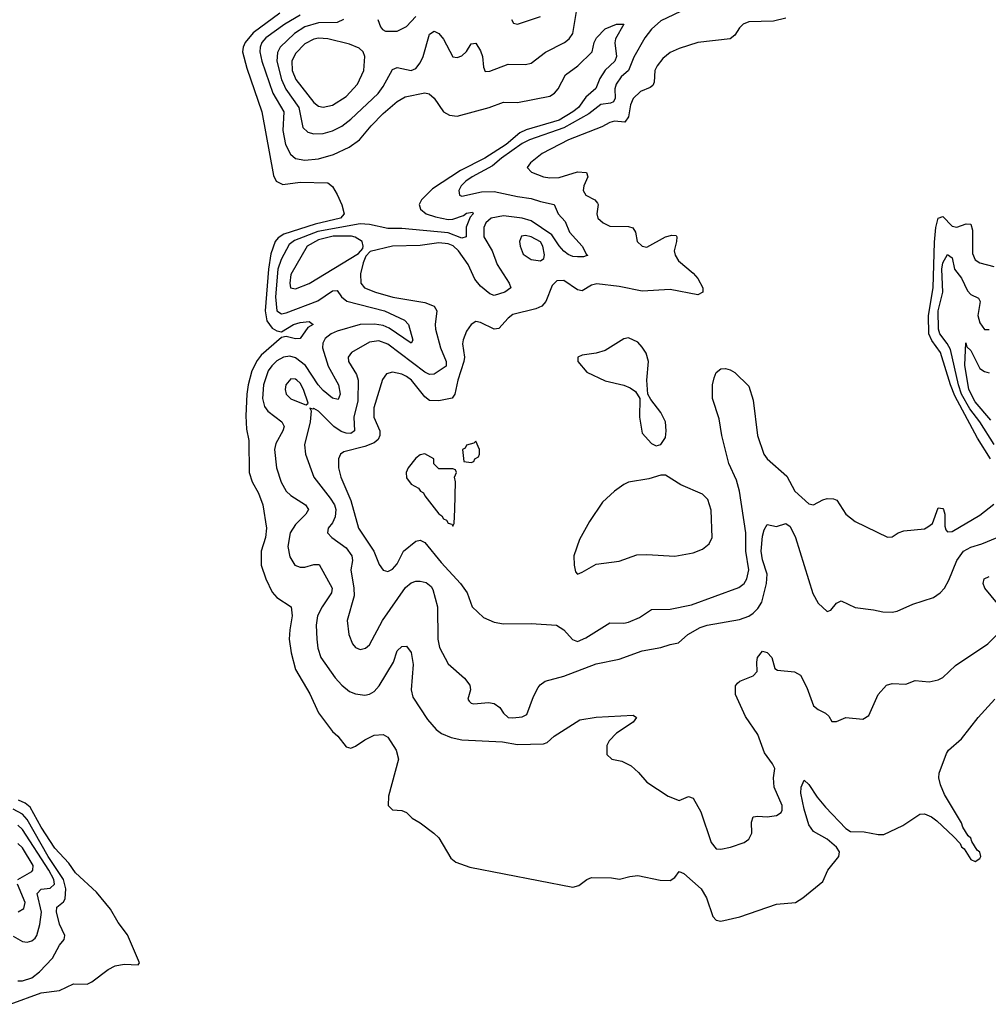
# Model space of a CAD drawing. Header units: inches. Extents: x 1694797 to 1849917, y 907313 to 1017959.
# Tile 532 of 656: x 1779218 to 1783406, y 991830 to 996089. Entities that reach past the tile are written whole.
import ezdxf

# ---------------------------------------------------------------- set-up
doc = ezdxf.new("R2010")
doc.units = ezdxf.units.IN
doc.header["$MEASUREMENT"] = 0
doc.layers.add('B7979', color=7, linetype='Continuous')
doc.layers.add('B7989', color=7, linetype='Continuous')

msp = doc.modelspace()

# ---------------------------------------------------------------- linework, layer by layer
at = {"layer": 'B7979', "color": 5}
for points, elevation in [([(1779176.9, 991830), (1779310, 991879.3), (1779390, 991890.2), (1779450, 991918.6), (1779510, 991917.7), (1779530, 991927.7), (1779599.4, 991980.6), (1779630, 991996.6), (1779670, 992003.9), (1779730, 992001.1), (1779736.1, 992010), (1779684.1, 992130), (1779643.9, 992183.9), (1779610, 992241.4), (1779550, 992315.3), (1779458.7, 992398.7), (1779430, 992440.3), (1779370, 992505.7), (1779310, 992595.7), (1779262.8, 992682.8), (1779240.6, 992700.6), (1779213, 992713)], 520), ([(1779210, 991932.1), (1779230, 991931.4), (1779270, 991944), (1779302.5, 991970), (1779358.9, 992030), (1779390, 992085.4), (1779409.8, 992110), (1779413, 992127), (1779390, 992176.3), (1779376.1, 992230), (1779378, 992250), (1779406.4, 992273.6), (1779414.3, 992285.7), (1779417.3, 992330), (1779407.2, 992370), (1779340.1, 992470), (1779249.7, 992630), (1779230, 992652.6), (1779190, 992674.2)], 540), ([(1779190, 992124.3), (1779230, 992102), (1779250, 992098.2), (1779270, 992104.7), (1779284.2, 992115.8), (1779291.9, 992128.1), (1779304.4, 992175.6), (1779312.1, 992227.9), (1779292.8, 992310), (1779310, 992328.2), (1779350, 992332.4), (1779367.6, 992350), (1779364.9, 992370), (1779343.1, 992410), (1779230, 992586.1), (1779210, 992605.6)], 560), ([(1779209.3, 992370), (1779270, 992404.2), (1779275, 992410), (1779275.9, 992430), (1779230, 992507.4), (1779210, 992525.3)], 580), ([(1779210.8, 992229.3), (1779235.3, 992244.7), (1779241.1, 992270), (1779207.4, 992350)], 580)]:
    msp.add_lwpolyline(points, dxfattribs=dict(at, elevation=elevation))
at = {"layer": 'B7989', "color": 5}
for points, elevation in [([(1780342.7, 996117.3), (1780227.3, 996032.7), (1780193.1, 995990), (1780184.1, 995970), (1780181.7, 995950), (1780199.5, 995879.5), (1780264.7, 995690), (1780315.6, 995415.6), (1780326.1, 995390), (1780356, 995376), (1780430, 995386.9), (1780550, 995383.9), (1780570, 995367.5), (1780590, 995333), (1780610, 995287.7), (1780620.3, 995250), (1780605, 995230), (1780495.3, 995204.7), (1780359.1, 995160.9), (1780334.9, 995145.1), (1780322.4, 995130), (1780303.4, 995076.6), (1780293.3, 995010), (1780278.8, 994830), (1780286.4, 994786.4), (1780310, 994754.4), (1780330, 994743), (1780350, 994738.6), (1780400.9, 994770), (1780430, 994779.3), (1780470, 994783.7), (1780486.4, 994770), (1780463, 994757), (1780430, 994709.8), (1780410, 994709.3), (1780370, 994718.2), (1780350, 994715.1), (1780261.9, 994638.1), (1780244.5, 994615.5), (1780221.5, 994570), (1780205.3, 994510), (1780199.7, 994470), (1780195, 994375), (1780197.8, 994317.8), (1780208.4, 994268.4), (1780209.5, 994130), (1780222.3, 994090), (1780250, 994041.3), (1780269.6, 993990), (1780284.5, 993890), (1780281.1, 993850), (1780262.1, 993790), (1780262.3, 993730), (1780281.2, 993670), (1780310, 993612.2), (1780330, 993589.2), (1780391.3, 993550), (1780396.3, 993510), (1780385.2, 993450), (1780383, 993410), (1780390.8, 993350), (1780410, 993278), (1780472.5, 993172.5), (1780510, 993090.3), (1780570, 993010.4), (1780593, 992990), (1780630, 992944), (1780650, 992938), (1780670, 992946), (1780710, 992974.6), (1780750, 992994.6), (1780790, 992997), (1780810, 992986), (1780845.7, 992930), (1780856.1, 992890), (1780811.7, 992730), (1780810.6, 992690), (1780830, 992670.6), (1780870, 992667.7), (1780890, 992659.1), (1780915.1, 992635.1), (1780950, 992614.4), (1781008.2, 992570), (1781030.3, 992550), (1781082.3, 992462.3), (1781104.2, 992444.2), (1781163.8, 992423.8), (1781610, 992336.3), (1781636, 992344), (1781670, 992370.3), (1781690, 992378.7), (1781777.3, 992377.3), (1781811.3, 992371.3), (1781856.6, 992383.4), (1781890, 992386.5), (1781986.6, 992366.6), (1782030, 992365), (1782050, 992378.7), (1782070, 992404.4), (1782090, 992396.5), (1782164.5, 992330), (1782187.8, 992290), (1782214.3, 992210), (1782230, 992193.7), (1782249.1, 992189.1), (1782331.6, 992208.4), (1782490, 992262.7), (1782572.6, 992270), (1782603.5, 992290), (1782690, 992361.8), (1782712, 992410), (1782759.9, 992470), (1782762, 992490), (1782749.9, 992510), (1782710, 992544.6), (1782650, 992577.5), (1782630, 992606.8), (1782610, 992673.6), (1782596.1, 992743.9), (1782597.5, 992770), (1782610, 992799.5), (1782630, 992780.8), (1782666, 992726), (1782702.6, 992682.6), (1782790, 992590.1), (1782810, 992578), (1782870, 992575.9), (1782930, 992564.2), (1782954.8, 992565.2), (1783035.9, 992604.1), (1783110, 992652.4), (1783130, 992654.4), (1783160.9, 992640.9), (1783184.2, 992624.2), (1783255.6, 992555.6), (1783284.9, 992524.9), (1783290, 992511), (1783302.4, 992502.4), (1783330, 992456), (1783350, 992447.7), (1783370, 992460.7), (1783374.3, 992470), (1783370, 992488.7), (1783357.4, 992497.4), (1783334.2, 992534.2), (1783330, 992549), (1783318.9, 992558.9), (1783296.1, 992596.1), (1783290, 992615.6), (1783217.1, 992737), (1783199.8, 992779.8), (1783192.8, 992810), (1783193.5, 992830), (1783225.4, 992914.6), (1783234.7, 992930), (1783290, 992978), (1783362.3, 993070), (1783433.7, 993150)], 520), ([(1780430, 996108.1), (1780364.7, 996070), (1780282.3, 996010), (1780264.2, 995990), (1780256.7, 995970), (1780255.8, 995950), (1780264.9, 995910), (1780311.9, 995771.9), (1780360.1, 995690), (1780355.7, 995610), (1780366.6, 995550), (1780387.9, 995507.9), (1780410, 995489.4), (1780450, 995482), (1780510, 995487.5), (1780574.4, 995505.6), (1780641.7, 995538.3), (1780687.1, 995570), (1780736.7, 995630), (1780790, 995682.9), (1780850, 995735.9), (1780884.7, 995755.3), (1780970, 995772.3), (1780988.5, 995768.5), (1781010.1, 995750.1), (1781050.2, 995690), (1781075.9, 995675.9), (1781110, 995672.3), (1781247.8, 995710), (1781310, 995732.4), (1781370, 995731.6), (1781510, 995758.9), (1781530, 995771.5), (1781545.8, 995790), (1781577.3, 995850), (1781630.6, 995889.4), (1781693.3, 995950), (1781701.3, 995990), (1781711.7, 996010), (1781749.9, 996050), (1781798, 996070), (1781830.4, 996070), (1781794.1, 996005.9), (1781790.6, 995989.4), (1781798.2, 995930), (1781790.9, 995910), (1781749.1, 995870.9), (1781725.9, 995834.1), (1781709, 995791), (1781666.1, 995753.9), (1781634.6, 995710), (1781609.6, 995690), (1781550, 995655), (1781407.3, 995612.7), (1781379.6, 995600.4), (1781321.7, 995550), (1781228.6, 995490), (1781123.6, 995436.4), (1781003.1, 995356.9), (1780954.4, 995310), (1780945.1, 995290), (1780950.2, 995270), (1780974.7, 995250), (1781016.1, 995236.1), (1781070, 995225.5), (1781090, 995226.4), (1781137.4, 995242.6), (1781150, 995252.1), (1781176.3, 995256.3), (1781177.8, 995250), (1781165.1, 995234.9), (1781148.8, 995191.2), (1781147.6, 995150), (1781130, 995143.6), (1781070, 995167.1), (1780870, 995186.5), (1780810, 995186.4), (1780730, 995203.8), (1780690, 995206.2), (1780507, 995173), (1780406, 995134), (1780382.9, 995117.1), (1780347.6, 995052.4), (1780334.3, 995010), (1780323.2, 994890), (1780330, 994829.5), (1780350, 994817), (1780370, 994821.4), (1780506.3, 994873.7), (1780570, 994916.6), (1780590, 994918), (1780608.9, 994890), (1780632.3, 994872.3), (1780794.9, 994830), (1780882.2, 994790), (1780899.4, 994770), (1780917.7, 994702.3), (1780910.2, 994689.8), (1780815.2, 994755.2), (1780790, 994765.9), (1780751.9, 994771.9), (1780690, 994770.8), (1780590, 994741.5), (1780565, 994730), (1780539.2, 994710), (1780528.7, 994690), (1780527.2, 994670), (1780550.8, 994590), (1780596.6, 994510), (1780603.3, 994470), (1780594.1, 994445.9), (1780570, 994452.2), (1780530, 994485.4), (1780508.6, 994510), (1780453.7, 994593.7), (1780410, 994627), (1780386.1, 994633.9), (1780358.6, 994630), (1780330, 994613.8), (1780307.6, 994592.4), (1780292.3, 994570), (1780272, 994510), (1780267.9, 994450), (1780276.6, 994416.6), (1780290, 994395.5), (1780351.8, 994350), (1780360.8, 994330), (1780355.4, 994310), (1780324.6, 994255.4), (1780319.3, 994230), (1780328.3, 994150), (1780348.6, 994088.6), (1780370, 994049.2), (1780390.5, 994030.6), (1780453.8, 993990), (1780466, 993970), (1780454.7, 993950), (1780410, 993906.1), (1780387.7, 993870), (1780377, 993810), (1780385.8, 993765.8), (1780407.8, 993730), (1780430, 993720.7), (1780450, 993721.5), (1780490, 993733.1), (1780512, 993732), (1780568.8, 993630), (1780566.4, 993610), (1780524.8, 993550), (1780505, 993510), (1780499.3, 993470), (1780502, 993410), (1780506.7, 993370), (1780520.1, 993330), (1780581.8, 993241.8), (1780610, 993210.2), (1780643.8, 993183.8), (1780670, 993172.8), (1780710, 993167.6), (1780730, 993171.2), (1780750, 993183.5), (1780772.2, 993207.8), (1780834.6, 993310), (1780850, 993358.8), (1780870, 993377.3), (1780890, 993378.8), (1780910, 993351.3), (1780919.4, 993299.4), (1780910.1, 993190.1), (1780918, 993158), (1780981.4, 993061.4), (1781018.3, 993018.3), (1781041, 993001), (1781083.8, 992983.8), (1781130, 992973.8), (1781305, 992965), (1781370, 992954.4), (1781483.2, 992956.8), (1781498, 992962), (1781529.2, 992990), (1781640.1, 993059.9), (1781710, 993071.6), (1781870, 993081), (1781884.7, 993070), (1781870.7, 993050), (1781797.6, 993002.4), (1781766, 992970), (1781756, 992950), (1781756, 992910), (1781778, 992890), (1781821.6, 992881.6), (1781861.6, 992861.6), (1781893.3, 992833.3), (1781930, 992791), (1782021.3, 992730), (1782070, 992711.2), (1782110, 992728.8), (1782130, 992721.1), (1782162.3, 992662.3), (1782207.5, 992530), (1782230, 992503.1), (1782250, 992500.7), (1782290.9, 992509.1), (1782350, 992530.2), (1782370, 992544.7), (1782382.9, 992570), (1782382.8, 992617.2), (1782390, 992640.7), (1782410, 992644.4), (1782450, 992641.3), (1782490, 992647), (1782510, 992659.1), (1782515.4, 992670), (1782514.2, 992690), (1782480.4, 992770), (1782477.2, 992810), (1782482.6, 992850), (1782473.3, 992870), (1782438.4, 992918.4), (1782410, 992997), (1782355.7, 993075.7), (1782313.6, 993170), (1782312.9, 993207.1), (1782321.5, 993218.5), (1782332.1, 993227.9), (1782389.7, 993250.3), (1782407, 993270), (1782404.5, 993310), (1782408, 993330), (1782430, 993358), (1782450, 993352), (1782470.3, 993330), (1782482.6, 993282.6), (1782495.1, 993275.1), (1782568.5, 993268.5), (1782594.3, 993254.3), (1782620.9, 993200.9), (1782650, 993121), (1782670, 993104.7), (1782702, 993090), (1782716.9, 993076.9), (1782730, 993054), (1782750, 993054), (1782790, 993071.3), (1782864, 993064), (1782890, 993078.8), (1782930, 993170.8), (1782966, 993210), (1782990, 993218.4), (1783050, 993215.3), (1783090, 993230.4), (1783150, 993224.4), (1783190, 993233.7), (1783210, 993243.7), (1783264.4, 993295.6), (1783404.2, 993390), (1783444.2, 993430)], 540), ([(1780618.2, 996090), (1780590, 996077.2), (1780510, 996075), (1780450, 996058.5), (1780406.3, 996030), (1780344.5, 995970), (1780332.2, 995947.8), (1780330.1, 995910), (1780350, 995830), (1780369, 995789), (1780424.6, 995710), (1780442.5, 995622.5), (1780462.9, 995602.9), (1780490, 995594.8), (1780530, 995596.8), (1780570, 995609), (1780610, 995629), (1780650, 995658.7), (1780768.2, 995770), (1780790, 995800.2), (1780830, 995873.2), (1780850, 995881.9), (1780910, 995869.4), (1780930, 995878), (1780950, 995902.8), (1780962, 995930), (1780990, 996026), (1781010, 996040.2), (1781030, 996029.2), (1781050, 996004.7), (1781090, 995928.4), (1781110, 995925.6), (1781130, 995933.2), (1781149, 995951), (1781170, 995984.2), (1781190, 995987.4), (1781210, 995954.9), (1781218.9, 995930), (1781223.4, 995883.4), (1781230, 995864.9), (1781250, 995866.9), (1781330, 995897.4), (1781404.7, 995895.3), (1781430, 995901.7), (1781491.5, 995948.5), (1781572.8, 995990), (1781593.7, 996006.3), (1781610, 996028.8), (1781626.9, 996133.1)], 560), ([(1782102.9, 996137), (1781990, 996084.3), (1781950, 996048.3), (1781921.2, 996010), (1781872.9, 995927.1), (1781850.1, 995870), (1781818.4, 995841.6), (1781797.5, 995810), (1781790.9, 995790), (1781792.4, 995750), (1781785.5, 995734.5), (1781772.3, 995727.7), (1781730, 995722.5), (1781678.2, 995681.8), (1781570, 995622.1), (1781422.5, 995570), (1781390, 995554.1), (1781300.7, 995490), (1781262.7, 995457.3), (1781174.8, 995410), (1781146.4, 995390), (1781126.7, 995370), (1781116.2, 995350), (1781119.5, 995330), (1781130, 995325.4), (1781214.8, 995345.2), (1781270, 995346.1), (1781370, 995324.1), (1781430, 995316.2), (1781470, 995302.4), (1781528.4, 995290), (1781546.5, 995250), (1781576.1, 995216.1), (1781594.5, 995170), (1781650.2, 995110), (1781670.4, 995070.4), (1781674, 995070), (1781656, 995064), (1781630, 995062.9), (1781610, 995064.3), (1781590, 995072.8), (1781570, 995087.8), (1781550, 995111.6), (1781518.5, 995158.5), (1781430, 995219.6), (1781390, 995230), (1781310, 995240.1), (1781256.6, 995230), (1781233.7, 995210), (1781225.2, 995190), (1781225.1, 995150), (1781260.1, 995090), (1781282.5, 995030), (1781334.3, 994950), (1781341.3, 994930), (1781314.9, 994910), (1781270, 994895.6), (1781250, 994903.1), (1781210, 994936.3), (1781186.4, 994966.4), (1781156.2, 995030), (1781115.2, 995090), (1781091.3, 995111.3), (1781070, 995120.2), (1781030, 995124.1), (1780950, 995111.8), (1780830, 995109.9), (1780733.5, 995086.5), (1780713.8, 995066.2), (1780702.3, 995037.7), (1780691.5, 994990), (1780692.3, 994950), (1780709.1, 994929.1), (1780755.6, 994910), (1780831.2, 994888.8), (1780970, 994866.3), (1781009.6, 994849.6), (1781021.5, 994830), (1781014, 994770), (1781015.9, 994750), (1781036.9, 994670), (1781061.6, 994610), (1781062, 994590), (1781010, 994556.3), (1780990, 994554.8), (1780970, 994564.9), (1780810, 994685.2), (1780770, 994699.7), (1780730, 994694.5), (1780652.6, 994650), (1780637.8, 994630), (1780639.4, 994610), (1780673.9, 994553.9), (1780681.7, 994530), (1780679.3, 994440.7), (1780662.9, 994370), (1780665.8, 994310), (1780650, 994299.3), (1780630, 994299.9), (1780607.7, 994307.7), (1780575.6, 994330), (1780510, 994395.5), (1780490, 994407.6), (1780484.7, 994404.7), (1780471.6, 994408.4), (1780477.5, 994397.5), (1780473.2, 994350), (1780448.7, 994250), (1780452.8, 994210), (1780490.1, 994110), (1780560.1, 994020.1), (1780578.6, 993990), (1780585.3, 993970), (1780581.9, 993938.1), (1780570, 993913.2), (1780552, 993890), (1780548.9, 993870), (1780567.6, 993850), (1780630, 993804.8), (1780654.2, 993770), (1780656.8, 993750), (1780649, 993710), (1780662.9, 993630), (1780663.5, 993596.5), (1780633, 993490), (1780641.3, 993430), (1780656, 993390), (1780670, 993373.7), (1780690, 993364.9), (1780713.6, 993370), (1780730, 993384.9), (1780786.5, 993490), (1780886.5, 993633.5), (1780910, 993653.1), (1780930, 993659.8), (1780950, 993660.9), (1780975.1, 993655.1), (1780997.1, 993637.1), (1781003.9, 993623.9), (1781024.2, 993550), (1781025.2, 993410), (1781033.3, 993373.3), (1781070, 993302.4), (1781141.3, 993241.3), (1781164.6, 993210), (1781167.6, 993190), (1781155.6, 993150), (1781161.2, 993141.2), (1781170, 993132), (1781182, 993130), (1781244.5, 993135.5), (1781270, 993131), (1781294.1, 993114.1), (1781310, 993088.9), (1781330, 993070.2), (1781349.5, 993069.5), (1781390, 993073.5), (1781410, 993084.1), (1781439, 993161), (1781459.4, 993200.6), (1781467.7, 993212.3), (1781490, 993228.3), (1781571.1, 993248.9), (1781710, 993302.4), (1781810, 993322.5), (1781910, 993359.3), (1781990, 993372.8), (1782030, 993386.7), (1782067, 993393), (1782106.6, 993430), (1782159.9, 993460.1), (1782190, 993470.1), (1782330, 993495), (1782370, 993509.4), (1782390, 993522.5), (1782410, 993542.2), (1782426.7, 993570), (1782447.6, 993650), (1782449.5, 993690), (1782430, 993753), (1782423.8, 993790), (1782430, 993854.8), (1782437.4, 993882.6), (1782450, 993905.5), (1782490, 993896.5), (1782530, 993910.4), (1782550, 993897), (1782571.8, 993850), (1782647.2, 993607.2), (1782670, 993565.2), (1782710, 993528.8), (1782725.1, 993534.9), (1782750, 993565.5), (1782770, 993575.8), (1782830, 993546), (1782910, 993536.9), (1782950, 993527.7), (1782990, 993526.2), (1783012.7, 993530), (1783079.8, 993560.2), (1783169.4, 993590), (1783198.4, 993610), (1783216.9, 993630), (1783235.5, 993664.5), (1783269.8, 993749.8), (1783298.3, 993790), (1783330, 993808), (1783378.5, 993821.5), (1783445.1, 993850)], 560), ([(1780766.9, 996090), (1780777.8, 996057.8), (1780786.1, 996046.1), (1780799.6, 996039.6), (1780850, 996039.7), (1780890, 996059.3), (1780930, 996103.7)], 580), ([(1781344.4, 996090), (1781353.5, 996073.5), (1781370, 996070.3), (1781470, 996102.8)], 580), ([(1782530, 996095.3), (1782477.2, 996082.8), (1782370, 996079.3), (1782346, 996070), (1782330, 996054), (1782310, 996021.8), (1782290, 996007.1), (1782150, 995990.5), (1782070, 995965.2), (1782030, 995947.3), (1781998.6, 995921.4), (1781974, 995890), (1781964.4, 995870), (1781961.2, 995818.8), (1781955.8, 995804.2), (1781944.5, 995795.5), (1781901.5, 995778.5), (1781870, 995748.9), (1781858.9, 995721.1), (1781850, 995669.7), (1781833.9, 995646.1), (1781790, 995649.9), (1781770, 995644.9), (1781734.7, 995625.3), (1781590.2, 995570), (1781476.9, 995510), (1781425.7, 995470), (1781412.7, 995450), (1781430.6, 995430), (1781483, 995410), (1781510, 995405.3), (1781550, 995406), (1781630, 995430.6), (1781668, 995428), (1781673.7, 995410), (1781656.8, 995370), (1781654.3, 995350), (1781665.5, 995330), (1781704, 995310), (1781715.8, 995295.8), (1781718.6, 995290), (1781713.8, 995250), (1781718.3, 995230), (1781740.3, 995210), (1781770, 995195.9), (1781850, 995194.2), (1781869.2, 995189.2), (1781880.2, 995170), (1781887.9, 995130), (1781910, 995109.1), (1781930, 995105.8), (1782010, 995150.2), (1782037.2, 995157.2), (1782055.8, 995155.8), (1782059.3, 995150), (1782057.4, 995130), (1782047.9, 995090), (1782051.3, 995070), (1782066.3, 995046.3), (1782130, 994993.4), (1782150.2, 994970), (1782171.5, 994930), (1782171.8, 994910), (1782150, 994898.5), (1782030, 994922.6), (1781910, 994914.7), (1781810, 994935.5), (1781713.1, 994946.9), (1781690, 994940.2), (1781650, 994915.9), (1781630, 994921.1), (1781570, 994961), (1781540.9, 994959), (1781520.4, 994939.6), (1781492.4, 994870), (1781475, 994850), (1781450, 994838.5), (1781350, 994813.3), (1781330, 994798.7), (1781290, 994752.7), (1781270, 994751.1), (1781210, 994779.3), (1781190, 994783.5), (1781169.3, 994770.7), (1781150, 994741.6), (1781135.2, 994704.8), (1781132.9, 994687.1), (1781140.5, 994630), (1781137.7, 994610), (1781112, 994530), (1781099.9, 994470), (1781088, 994452), (1781030, 994440.3), (1780990, 994442.5), (1780970, 994458.3), (1780911.5, 994530), (1780890, 994545.4), (1780870, 994555.2), (1780830, 994564.8), (1780803.2, 994556.8), (1780787.1, 994533), (1780749.3, 994410), (1780749.6, 994370), (1780774.2, 994310), (1780774.4, 994290), (1780767.4, 994272.6), (1780750, 994258.7), (1780710, 994242.4), (1780619.7, 994220.3), (1780604.7, 994210), (1780596.3, 994190), (1780596.4, 994150), (1780605.8, 994110), (1780649.6, 994010), (1780682.1, 993890), (1780748.9, 993790), (1780772.2, 993732.2), (1780790, 993707.4), (1780810, 993702.4), (1780830, 993712.4), (1780850, 993735.3), (1780877.8, 993790), (1780930, 993833.2), (1780950, 993837.8), (1780970, 993827), (1781040.7, 993740.7), (1781124.1, 993650), (1781152.6, 993610), (1781174, 993550), (1781223.4, 993503.4), (1781270, 993483.5), (1781310, 993476.1), (1781430, 993477.2), (1781539.3, 993470), (1781570, 993450.1), (1781607.5, 993407.5), (1781630, 993399.4), (1781665.4, 993414.6), (1781770, 993480.2), (1781830, 993478.5), (1781850, 993482.8), (1781897.3, 993502.7), (1781950, 993537.4), (1782030, 993538.7), (1782122, 993558), (1782326.8, 993633.2), (1782349.9, 993650.1), (1782362.2, 993670), (1782370.3, 993710), (1782357.4, 993790), (1782357.3, 993870), (1782330, 994049.9), (1782316.7, 994096.7), (1782284.3, 994170), (1782253.9, 994290), (1782242.2, 994362.2), (1782213.3, 994450), (1782214, 994510), (1782220.1, 994539.9), (1782230, 994562.8), (1782250, 994578.8), (1782270, 994580.7), (1782290, 994574.9), (1782310, 994562.4), (1782370, 994503.7), (1782390, 994444), (1782408.4, 994290), (1782435.4, 994210), (1782449.4, 994189.4), (1782534.7, 994114.7), (1782570, 994049.3), (1782630, 993995.5), (1782650, 993990.5), (1782690, 994012.7), (1782710, 994018), (1782737.1, 994017.1), (1782750.4, 994010.4), (1782790.7, 993950), (1782830, 993918), (1782970, 993850.4), (1782990, 993852.2), (1783016.9, 993870), (1783041.2, 993878.8), (1783130, 993887.5), (1783145.2, 993894.8), (1783164.2, 993910), (1783190, 993977.3), (1783210, 993974.9), (1783212.1, 993970), (1783217.8, 993950), (1783217.6, 993897.6), (1783222.1, 993882.1), (1783230, 993873.1), (1783250, 993875.5), (1783370, 993945.5), (1783430, 993993.2)], 580), ([(1783414.9, 994190), (1783358.7, 994278.7), (1783261.8, 994461.8), (1783242.1, 994510), (1783199, 994650), (1783161.8, 994701.8), (1783149.4, 994730), (1783146.8, 994810), (1783167, 994930), (1783173.4, 995126.6), (1783179.2, 995190), (1783190, 995230.2), (1783210, 995237.7), (1783250, 995196.5), (1783270, 995191.6), (1783310, 995206.3), (1783330, 995204), (1783338.4, 995178.4), (1783337.3, 995077.3), (1783350, 995050.3), (1783370, 995037.2), (1783430, 995021.2)], 580), ([(1783432.1, 994252.1), (1783370, 994350), (1783326.4, 994406.4), (1783290.7, 994470), (1783276.6, 994510), (1783242.4, 994662.4), (1783228.6, 994688.6), (1783196.9, 994730), (1783191.3, 994750), (1783189.5, 994830), (1783208.8, 994911.2), (1783205.1, 995010), (1783210, 995037.6), (1783230, 995073.1), (1783250, 995059.3), (1783259.9, 995010), (1783290.5, 994970.5), (1783316.7, 994916.7), (1783330, 994901), (1783364.2, 994884.2), (1783370.8, 994870), (1783360.9, 994810), (1783370, 994778), (1783389.6, 994749.6), (1783410, 994748.4)], 560), ([(1783417.1, 994357.1), (1783350, 994435.7), (1783321.3, 994490), (1783305.2, 994594.8), (1783308.4, 994691.6), (1783313.7, 994673.7), (1783330, 994658.2), (1783370, 994581), (1783390, 994567.5), (1783410, 994561.8)], 540), ([(1783472.8, 993530), (1783390.6, 993630), (1783383.9, 993650), (1783387.9, 993670), (1783410, 993681.1)], 540)]:
    msp.add_lwpolyline(points, dxfattribs=dict(at, elevation=elevation))
for points, elevation in [([(1780510, 996009.5), (1780490, 996005.6), (1780450, 995984.6), (1780410, 995942.6), (1780394.4, 995910), (1780396.3, 995870), (1780412.3, 995830), (1780490, 995730.7), (1780510, 995714.8), (1780530, 995710.7), (1780570, 995720.1), (1780630, 995757.2), (1780678.7, 995810), (1780705, 995870), (1780709.8, 995930), (1780702.7, 995950), (1780686.2, 995966.2), (1780643.9, 995983.9), (1780550, 996007.1)], 580), ([(1780573.4, 995153.4), (1780510, 995137.3), (1780460.6, 995110), (1780390, 994987), (1780385.1, 994950), (1780388.7, 994930), (1780410, 994925.1), (1780470, 994948.4), (1780682.7, 995077.3), (1780701.2, 995098.8), (1780703.5, 995110), (1780698, 995130), (1780668.8, 995148.8), (1780652.5, 995152.6)], 560), ([(1781404.8, 995155.2), (1781386.8, 995153.2), (1781379.1, 995130), (1781381.1, 995110), (1781395, 995075), (1781430, 995051.3), (1781470, 995045.5), (1781483.5, 995056.5), (1781487.6, 995072.4), (1781480.2, 995110), (1781470, 995127.7), (1781430, 995150.4)], 580), ([(1781850, 994712.7), (1781830, 994708.6), (1781750, 994658), (1781710, 994646), (1781650, 994638.4), (1781631, 994630), (1781630.7, 994610), (1781670, 994563.8), (1781750, 994526.4), (1781830, 994508.5), (1781857.3, 994497.3), (1781881.1, 994481.1), (1781899.1, 994450), (1781897.6, 994370), (1781910, 994301), (1781950, 994256), (1781970, 994246), (1781990, 994251), (1782010, 994282), (1782013.6, 994310), (1782009.5, 994350), (1781989.5, 994390), (1781946.2, 994446.2), (1781934, 994470), (1781929.6, 994529.6), (1781936, 994610), (1781926.1, 994646.1), (1781910, 994673.3), (1781890, 994694)], 620), ([(1780390, 994535), (1780368.8, 994510), (1780366, 994490), (1780369.4, 994470), (1780390, 994448.7), (1780450, 994424.6), (1780456.6, 994423.4), (1780465.2, 994430), (1780444.9, 994490), (1780430, 994516.2), (1780415.5, 994530), (1780410, 994534.5)], 560), ([(1781190, 994266), (1781182, 994258), (1781150, 994248), (1781144, 994236), (1781132, 994230), (1781138, 994178), (1781170, 994174), (1781182, 994178), (1781186, 994190), (1781202, 994198), (1781206, 994210), (1781206, 994230)], 620), ([(1780970, 994211.3), (1780950, 994206.6), (1780930, 994193), (1780898, 994150), (1780889, 994130), (1780890, 994107.3), (1780910, 994079.3), (1780942.4, 994062.4), (1780950.8, 994050), (1780963.1, 994043.1), (1780968.9, 994030), (1781030, 993952.2), (1781043.1, 993943.1), (1781050, 993930.4), (1781063.6, 993923.6), (1781070, 993910.7), (1781086.6, 993906.6), (1781090, 993898), (1781096, 993910), (1781099.3, 993970), (1781102, 994090), (1781098, 994110), (1781106, 994130), (1781102, 994142), (1781090, 994146), (1781030, 994146), (1781008.4, 994168.4), (1781008, 994190)], 620), ([(1782010, 994119), (1781990, 994119), (1781937.5, 994102.5), (1781850, 994088), (1781830, 994079.2), (1781789.6, 994050.4), (1781738.3, 994001.7), (1781681.7, 993918.3), (1781639, 993841), (1781613.7, 993770), (1781615.3, 993730), (1781620.9, 993700.9), (1781630, 993690.6), (1781650, 993699.6), (1781710, 993734), (1781810, 993747.5), (1781886.3, 993773.7), (1781930, 993775.5), (1782050, 993768.6), (1782130, 993782.7), (1782170, 993798.2), (1782198.5, 993821.5), (1782211.6, 993850), (1782207.4, 993967.4), (1782193.3, 994013.2), (1782170, 994036.5), (1782076.4, 994076.4)], 620)]:
    msp.add_lwpolyline(points, close=True, dxfattribs=dict(at, elevation=elevation))

doc.saveas('drawing.dxf')
